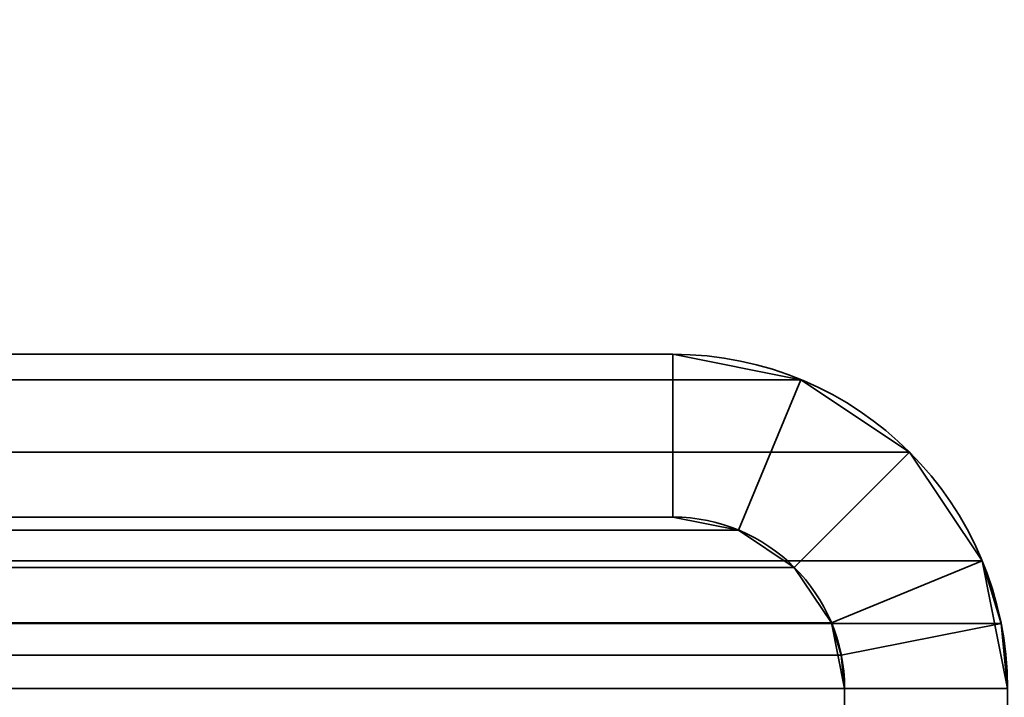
# Model space of a CAD drawing. Header units: millimetres. Extents: x -603 to 3703, y -115 to 193.
# Tile 582 of 656: x 3505.41 to 3514.47, y 14.34 to 20.58. Entities that reach past the tile are written whole.
import ezdxf

# ---------------------------------------------------------------- set-up
doc = ezdxf.new("R2010")
doc.units = ezdxf.units.MM
doc.layers.add('151', color=7, linetype='Continuous', true_color=0xffffff)

# ---------------------------------------------------------------- blocks, each defined once
blk = doc.blocks.new('UG_SURFACE_003')
at = {"layer": '151', "color": 252, "linetype": 'Continuous', "lineweight": 35}
for points in [[(3703.0001, -18, 2212.25), (3703.0001, 174.4, 2212.25), (2296.9999, 174.4, 2212.25), (2296.9999, -18, 2212.25)], [(2447, -18, 2062.2499), (2447, 174.4, 2062.2499), (3553, 174.4, 2062.2499), (3553, -18, 2062.2499)]]:
    blk.add_3dface(points, dxfattribs=at)
blk = doc.blocks.new('UG_SURFACE_167')
at = {"layer": '151', "color": 252, "linetype": 'Continuous', "lineweight": 35}
for points in [[(3511.42, 17.5, 2018.6701), (2488.58, 17.5, 2018.6701), (2487.4012, 17.2655, 2019.8486), (3512.5988, 17.2655, 2019.8486)], [(2488.58, 17.5, 2018.6701), (3511.42, 17.5, 2018.6701), (3503.4673, 17.5, 2010.7174), (2496.5327, 17.5, 2010.7174)], [(3511.42, 16, 2018.6701), (3503.4673, 16, 2010.7174), (3503.4673, 17.5, 2010.7174), (3511.42, 17.5, 2018.6701)], [(3511.42, 17.5, 2018.6701), (3512.5988, 17.2655, 2019.8486), (3512.0246, 15.8797, 2019.2747), (3511.42, 16, 2018.6701)], [(3512.5988, 17.2655, 2019.8486), (2487.4012, 17.2655, 2019.8486), (2486.402, 16.5979, 2020.8478), (3513.598, 16.5979, 2020.8478)], [(3512.5988, 17.2655, 2019.8486), (3513.598, 16.5979, 2020.8478), (3512.5372, 15.5372, 2019.7873), (3512.0246, 15.8797, 2019.2747)], [(3513.598, 16.5979, 2020.8478), (2486.402, 16.5979, 2020.8478), (2485.7345, 15.5987, 2021.5156), (3514.2655, 15.5987, 2021.5156)], [(3512.8798, 15.0246, 2020.1297), (3512.5372, 15.5372, 2019.7873), (3513.598, 16.5979, 2020.8478), (3514.2655, 15.5987, 2021.5156)], [(3512.0246, 15.8797, 2019.2747), (2487.9754, 15.8797, 2019.2747), (2488.58, 16, 2018.6701), (3511.42, 16, 2018.6701)], [(2488.58, 16, 2018.6701), (2496.5327, 16, 2010.7174), (3503.4673, 16, 2010.7174), (3511.42, 16, 2018.6701)], [(3512.5372, 15.5372, 2019.7873), (2487.4628, 15.5372, 2019.7873), (2487.9754, 15.8797, 2019.2747), (3512.0246, 15.8797, 2019.2747)], [(3514.4408, 15.0209, 2021.6908), (3514.2655, 15.5987, 2021.5156), (2485.7345, 15.5987, 2021.5156), (2485.5592, 15.0209, 2021.6908)], [(3512.9697, 14.7282, 2020.2196), (3512.8798, 15.0246, 2020.1297), (3514.2655, 15.5987, 2021.5156), (3514.4408, 15.0209, 2021.6908)], [(3512.8798, 15.0246, 2020.1297), (2487.1202, 15.0246, 2020.1297), (2487.4628, 15.5372, 2019.7873), (3512.5372, 15.5372, 2019.7873)], [(2485.5001, 14.42, 2021.75), (3514.4999, 14.42, 2021.75), (3514.4408, 15.0209, 2021.6908)], [(2485.5592, 15.0209, 2021.6908), (2485.5001, 14.42, 2021.75), (3514.4408, 15.0209, 2021.6908)], [(2487.0303, 14.7282, 2020.2196), (2487.1202, 15.0246, 2020.1297), (3512.8798, 15.0246, 2020.1297), (3512.9697, 14.7282, 2020.2196)], [(3513, 14.42, 2020.2501), (3512.9697, 14.7282, 2020.2196), (3514.4408, 15.0209, 2021.6908), (3514.4999, 14.42, 2021.75)], [(3513, 14.42, 2020.2501), (2487, 14.42, 2020.2501), (2487.0303, 14.7282, 2020.2196)], [(3512.9697, 14.7282, 2020.2196), (3513, 14.42, 2020.2501), (2487.0303, 14.7282, 2020.2196)], [(2485.5001, -29.92, 2021.75), (3514.4999, -29.92, 2021.75), (3514.4999, 14.42, 2021.75), (2485.5001, 14.42, 2021.75)], [(2487, -29.92, 2020.2501), (2487, 14.42, 2020.2501), (3513, 14.42, 2020.2501), (3513, -29.92, 2020.2501)], [(3514.4999, 14.42, 2021.75), (3514.4999, -29.92, 2021.75), (3513, -29.92, 2020.2501), (3513, 14.42, 2020.2501)]]:
    blk.add_3dface(points, dxfattribs=at)
blk = doc.blocks.new('UG_SURFACE_168')
at = {"layer": '151', "color": 252, "linetype": 'Continuous', "lineweight": 35}
for points in [[(3511.42, 17.5, 2018.6701), (3511.42, 17.5, -7.75), (3503.4673, 17.5, -7.75), (3503.4673, 17.5, 2010.7174)], [(3511.42, 16, -7.75), (3503.4673, 16, -7.75), (3503.4673, 17.5, -7.75), (3511.42, 17.5, -7.75)], [(3511.42, 17.5, 2018.6701), (3503.4673, 17.5, 2010.7174), (3503.4673, 16, 2010.7174), (3511.42, 16, 2018.6701)], [(3512.5988, 17.2655, 2019.8486), (3512.5988, 17.2655, -7.75), (3511.42, 17.5, -7.75), (3511.42, 17.5, 2018.6701)], [(3511.42, 17.5, -7.75), (3512.5988, 17.2655, -7.75), (3512.0246, 15.8797, -7.75), (3511.42, 16, -7.75)], [(3511.42, 16, 2018.6701), (3512.0246, 15.8797, 2019.2747), (3512.5988, 17.2655, 2019.8486), (3511.42, 17.5, 2018.6701)], [(3512.5988, 17.2655, -7.75), (3513.598, 16.5979, -7.75), (3512.5372, 15.5372, -7.75), (3512.0246, 15.8797, -7.75)], [(3512.0246, 15.8797, 2019.2747), (3512.5372, 15.5372, 2019.7873), (3513.598, 16.5979, 2020.8478), (3512.5988, 17.2655, 2019.8486)], [(3513.598, 16.5979, 2020.8478), (3513.598, 16.5979, -7.75), (3512.5988, 17.2655, -7.75), (3512.5988, 17.2655, 2019.8486)], [(3512.8798, 15.0246, -7.75), (3512.5372, 15.5372, -7.75), (3513.598, 16.5979, -7.75), (3514.2655, 15.5987, -7.75)], [(3514.2655, 15.5987, 2021.5156), (3513.598, 16.5979, 2020.8478), (3512.5372, 15.5372, 2019.7873), (3512.8798, 15.0246, 2020.1297)], [(3514.2655, 15.5987, 2021.5156), (3514.2655, 15.5987, -7.75), (3513.598, 16.5979, -7.75), (3513.598, 16.5979, 2020.8478)], [(3511.42, 16, 2018.6701), (3503.4673, 16, 2010.7174), (3503.4673, 16, -7.75), (3511.42, 16, -7.75)], [(3511.42, 16, 2018.6701), (3511.42, 16, -7.75), (3512.0246, 15.8797, -7.75), (3512.0246, 15.8797, 2019.2747)], [(3512.0246, 15.8797, 2019.2747), (3512.0246, 15.8797, -7.75), (3512.5372, 15.5372, -7.75), (3512.5372, 15.5372, 2019.7873)], [(3513, 14.42, -7.75), (3512.8798, 15.0246, -7.75), (3514.2655, 15.5987, -7.75), (3514.4999, 14.42, -7.75)], [(3514.4408, 15.0209, 2021.6908), (3514.2655, 15.5987, 2021.5156), (3512.8798, 15.0246, 2020.1297), (3512.9697, 14.7282, 2020.2196)], [(3514.4999, 14.42, -7.75), (3514.2655, 15.5987, -7.75), (3514.2655, 15.5987, 2021.5156)], [(3514.2655, 15.5987, 2021.5156), (3514.4408, 15.0209, 2021.6908), (3514.4999, 14.42, -7.75)], [(3512.5372, 15.5372, 2019.7873), (3512.5372, 15.5372, -7.75), (3512.8798, 15.0246, -7.75), (3512.8798, 15.0246, 2020.1297)], [(3513, 14.42, -7.75), (3512.9697, 14.7282, 2020.2196), (3512.8798, 15.0246, 2020.1297)], [(3512.8798, 15.0246, 2020.1297), (3512.8798, 15.0246, -7.75), (3513, 14.42, -7.75)], [(3514.4999, 14.42, 2021.75), (3514.4408, 15.0209, 2021.6908), (3512.9697, 14.7282, 2020.2196), (3513, 14.42, 2020.2501)], [(3514.4408, 15.0209, 2021.6908), (3514.4999, 14.42, 2021.75), (3514.4999, 14.42, -7.75)], [(3513, 14.42, -7.75), (3513, 14.42, 2020.2501), (3512.9697, 14.7282, 2020.2196)], [(3513, -29.92, 2020.2501), (3513, 14.42, 2020.2501), (3513, 14.42, -7.75), (3513, -29.92, -7.75)], [(3513, -29.92, -7.75), (3513, 14.42, -7.75), (3514.4999, 14.42, -7.75), (3514.4999, -29.92, -7.75)], [(3514.4999, -29.92, 2021.75), (3514.4999, 14.42, 2021.75), (3513, 14.42, 2020.2501), (3513, -29.92, 2020.2501)]]:
    blk.add_3dface(points, dxfattribs=at)

msp = doc.modelspace()

# ---------------------------------------------------------------- linework, layer by layer
at = {"layer": '151', "color": 252, "linetype": 'Continuous', "lineweight": 35, "true_color": 0x939598}
for p, q in [((3511.42, 17.5, 2018.67), (2488.58, 17.5, 2018.67)), ((3511.42, 17.5, 2018.67), (3503.4673, 17.5, 2010.7173)), ((3511.42, 17.5, 2018.67), (3503.4673, 17.5, 2010.7173)), ((3511.42, 17.5, -7.75), (3503.4673, 17.5, -7.75)), ((3511.42, 17.5, -7.75), (3511.42, 17.5, 2018.67)), ((3511.42, 16, 2018.67), (2488.58, 16, 2018.67)), ((3511.42, 16, -7.75), (3503.4673, 16, -7.75)), ((3511.42, 16, 2018.67), (3503.4673, 16, 2010.7173)), ((3511.42, 16, 2018.67), (3503.4673, 16, 2010.7173)), ((3511.42, 16, -7.75), (3511.42, 16, 2018.67)), ((3514.5, 14.42, 2021.75), (2485.5, 14.42, 2021.75)), ((3513, 14.42, 2020.25), (2487, 14.42, 2020.25)), ((3513, 14.42, -7.75), (3513, 14.42, 2020.25)), ((3513, -29.92, 2020.25), (3513, 14.42, 2020.25)), ((3513, -29.92, -7.75), (3513, 14.42, -7.75)), ((3513, -29.92, 2020.25), (3513, 14.42, 2020.25))]:
    msp.add_line(p, q, dxfattribs=at)
for radius in [3.08, 1.58]:
    msp.add_arc((3511.42, 14.42, -7.75), radius, 360, 90, dxfattribs=at)
at = {"layer": '151', "color": 252, "linetype": 'Continuous', "lineweight": 35, "true_color": 0x939598, "extrusion": (-0.707107, -6.12323e-17, 0.707107)}
for major_axis, start_param, end_param in [((-3.08, 0, -3.08), 3.141593, 4.712389), ((3.08, 0, 3.08), 0, 1.570796), ((1.58, 0, 1.58), 0, 1.570796), ((-1.58, 0, -1.58), 3.141593, 4.712389)]:
    msp.add_ellipse((3511.42, 14.42, 2018.67), major_axis=major_axis, ratio=0.707107, start_param=start_param, end_param=end_param, dxfattribs=at)
at = {"layer": '151', "color": 252, "linetype": 'Continuous', "lineweight": 35, "true_color": 0x939598}
for points in [[(3511.652, 13.1555, -7.75), (3509.1854, 14.5654, -7.75), (3506.1674, 14.6068, -7.75), (3503.663, 13.2666, -7.75)], [(3503.663, 13.2666, 2010.913), (3506.1674, 14.6068, 2013.4174), (3509.1854, 14.5654, 2016.4354), (3511.652, 13.1555, 2018.902)]]:
    msp.add_open_spline(points, degree=3, dxfattribs=at)

# ---------------------------------------------------------------- block references
for name in ['UG_SURFACE_003', 'UG_SURFACE_167', 'UG_SURFACE_168']:
    msp.add_blockref(name, (0, 0), dxfattribs=at)

doc.saveas('drawing.dxf')
